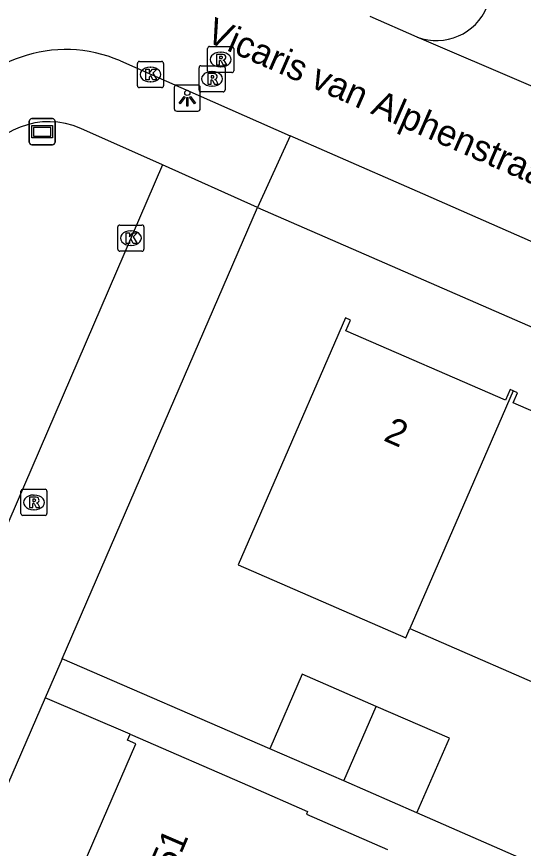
# Model space of a CAD drawing. Extents: x 162812 to 163818, y 381639 to 382470.
# Drawn here: x 163432.86 to 163452.28, y 381917.9 to 381949.74 of the extents above; entities that cross this region are included whole.
import ezdxf

# ---------------------------------------------------------------- set-up
doc = ezdxf.new("R2010")
doc.units = 0
for name, color, linetype in [('IMGEO_Kolk', 7, 'Continuous'), ('IMGEO_Lichtpunt', 7, 'Continuous'), ('IMGEO_Openbare_ruimte_label', 7, 'Continuous'), ('IMGEO_Pand', 7, 'Continuous'), ('IMGEO_Pand_nummerreeks', 7, 'Continuous'), ('IMGEO_Rijbaan_lokaal_open', 7, 'Continuous'), ('IMGEO_Rioolput', 7, 'Continuous'), ('IMGEO_Straatnaambord', 7, 'Continuous'), ('IMGEO_Voetpad_open', 7, 'Continuous')]:
    doc.layers.add(name, color=color, linetype=linetype)

msp = doc.modelspace()

# ---------------------------------------------------------------- linework, layer by layer
at = {"layer": 'IMGEO_Kolk'}
for p, q in [((163437.492, 381947.099), (163437.492, 381947.951)), ((163437.567, 381948.025), (163438.419, 381948.025)), ((163437.98, 381947.805), (163438.005, 381947.805)), ((163438.493, 381947.951), (163438.493, 381947.099)), ((163438.003, 381947.245), (163437.978, 381947.245)), ((163438.419, 381947.025), (163437.567, 381947.025)), ((163436.815, 381941.762), (163437.667, 381941.762)), ((163436.74, 381940.836), (163436.74, 381941.688)), ((163437.228, 381941.542), (163437.253, 381941.542)), ((163437.741, 381941.688), (163437.741, 381940.836)), ((163437.667, 381940.762), (163436.815, 381940.762)), ((163437.251, 381940.982), (163437.226, 381940.982))]:
    msp.add_line(p, q, dxfattribs=at)
for points in [[(163437.492, 381947.099), (163437.492, 381947.951)], [(163437.567, 381948.025), (163438.419, 381948.025)], [(163438.493, 381947.951), (163438.493, 381947.099)], [(163437.813, 381947.725), (163437.936, 381947.725), (163437.936, 381947.574), (163438.066, 381947.725), (163438.23, 381947.725), (163438.084, 381947.574), (163438.237, 381947.325), (163438.085, 381947.325), (163438, 381947.489), (163437.936, 381947.422), (163437.936, 381947.325), (163437.813, 381947.325), (163437.813, 381947.725)], [(163438.419, 381947.025), (163437.567, 381947.025)], [(163436.815, 381941.762), (163437.667, 381941.762)], [(163436.74, 381940.836), (163436.74, 381941.688)], [(163437.061, 381941.462), (163437.184, 381941.462), (163437.184, 381941.311), (163437.314, 381941.462), (163437.478, 381941.462), (163437.332, 381941.311), (163437.485, 381941.062), (163437.333, 381941.062), (163437.248, 381941.226), (163437.184, 381941.159), (163437.184, 381941.062), (163437.061, 381941.062), (163437.061, 381941.462)], [(163437.741, 381941.688), (163437.741, 381940.836)], [(163437.667, 381940.762), (163436.815, 381940.762)]]:
    msp.add_lwpolyline(points, dxfattribs=at)
for centre, start, end in [((163437.569, 381947.949), 91.552, 178.448), ((163437.569, 381947.949), 91.552, 178.448), ((163438.417, 381947.949), 1.552, 88.448), ((163438.417, 381947.949), 1.552, 88.448), ((163437.569, 381947.101), 181.552, 268.448), ((163437.569, 381947.101), 181.552, 268.448), ((163438.417, 381947.101), 271.552, 358.448), ((163438.417, 381947.101), 271.552, 358.448), ((163436.817, 381941.686), 91.552, 178.448), ((163436.817, 381941.686), 91.552, 178.448), ((163437.665, 381941.686), 1.552, 88.448), ((163437.665, 381941.686), 1.552, 88.448), ((163436.817, 381940.838), 181.552, 268.448), ((163436.817, 381940.838), 181.552, 268.448), ((163437.665, 381940.838), 271.552, 358.448), ((163437.665, 381940.838), 271.552, 358.448)]:
    msp.add_arc(centre, 0.0765, start, end, dxfattribs=at)
for centre, major_axis, ratio, start_param, end_param in [((163437.979, 381947.525), (-0.387, 0.002), 0.722429, 4.712389, 7.853982), ((163438.004, 381947.525), (-0.39, 0.002), 0.717154, 1.570796, 4.712389), ((163437.227, 381941.262), (-0.387, 0.002), 0.722429, 4.712389, 7.853982), ((163437.252, 381941.262), (-0.39, 0.002), 0.717154, 1.570796, 4.712389)]:
    msp.add_ellipse(centre, major_axis=major_axis, ratio=ratio, start_param=start_param, end_param=end_param, dxfattribs=at)
at = {"layer": 'IMGEO_Lichtpunt'}
for p, q in [((163439.807, 381947.121), (163438.999, 381947.121)), ((163439.807, 381947.121), (163438.999, 381947.121)), ((163438.905, 381947.026), (163438.905, 381946.219)), ((163438.905, 381947.026), (163438.905, 381946.219)), ((163439.901, 381946.219), (163439.901, 381947.026)), ((163439.901, 381946.219), (163439.901, 381947.026)), ((163438.999, 381946.125), (163439.807, 381946.125)), ((163438.999, 381946.125), (163439.807, 381946.125))]:
    msp.add_line(p, q, dxfattribs=at)
for points in [[(163439.279, 381946.69), (163439.318, 381946.662), (163439.13, 381946.4), (163439.092, 381946.427), (163439.279, 381946.69)], [(163439.381, 381946.642), (163439.428, 381946.642), (163439.428, 381946.32), (163439.381, 381946.32), (163439.381, 381946.642)], [(163439.491, 381946.662), (163439.529, 381946.689), (163439.716, 381946.427), (163439.677, 381946.399), (163439.491, 381946.662)]]:
    msp.add_lwpolyline(points, dxfattribs=at)
msp.add_circle((163439.404, 381946.824), 0.0994, dxfattribs=at)
for centre, start, end in [((163438.999, 381947.026), 90, 180), ((163438.999, 381947.026), 90, 180), ((163439.807, 381947.026), 0, 90), ((163439.807, 381947.026), 0, 90), ((163438.999, 381946.219), 180, 270), ((163438.999, 381946.219), 180, 270), ((163439.807, 381946.219), 270, 0), ((163439.807, 381946.219), 270, 360)]:
    msp.add_arc(centre, 0.0946, start, end, dxfattribs=at)
at = {"layer": 'IMGEO_Pand'}
for points in [[(163451.893, 381935.411), (163451.779, 381935.461), (163451.602, 381935.054), (163445.481, 381937.715), (163445.66, 381938.125), (163445.467, 381938.209), (163442.592, 381931.598), (163441.356, 381928.756), (163447.785, 381925.962), (163447.937, 381926.312)], [(163451.893, 381935.411), (163449.02, 381928.803), (163447.937, 381926.312)], [(163458.161, 381932.673), (163458.047, 381932.723), (163457.886, 381932.354), (163451.895, 381934.959), (163452.06, 381935.339), (163451.893, 381935.411)], [(163447.937, 381926.312), (163454.209, 381923.585), (163455.292, 381926.076)], [(163446.642, 381923.333), (163443.812, 381924.566), (163442.568, 381921.71)], [(163445.4, 381920.476), (163446.642, 381923.333)], [(163448.205, 381919.253), (163449.449, 381922.109), (163446.642, 381923.333)], [(163434.779, 381915.722), (163434.421, 381915.876), (163434.538, 381916.147), (163434.879, 381915.999), (163437.434, 381921.903), (163437.115, 381922.041), (163437.211, 381922.263)], [(163437.211, 381922.263), (163441.801, 381920.277), (163444.015, 381919.301), (163443.971, 381919.2), (163447.07, 381917.85)], [(163445.4, 381920.476), (163442.568, 381921.71)], [(163448.205, 381919.253), (163445.4, 381920.476)]]:
    msp.add_lwpolyline(points, dxfattribs=at)
at = {"layer": 'IMGEO_Rijbaan_lokaal_open'}
for points in [[(163448.218, 381948.961), (163446.415, 381949.75)], [(163486.667, 381932.666), (163486.608, 381932.531), (163448.218, 381948.961)], [(163436.841, 381948.045), (163443.345, 381945.184)], [(163487.284, 381925.897), (163448.434, 381942.962), (163444.86, 381944.518), (163443.345, 381945.184)]]:
    msp.add_lwpolyline(points, dxfattribs=at)
msp.add_arc((163434.745, 381943.236), 5.246, 66.4473, 151.5766, dxfattribs=at)
at = {"layer": 'IMGEO_Rioolput'}
for p, q in [((163440.183, 381947.673), (163440.183, 381948.525)), ((163440.258, 381948.599), (163441.11, 381948.599)), ((163441.184, 381948.525), (163441.184, 381947.673)), ((163440.671, 381948.379), (163440.696, 381948.379)), ((163439.853, 381946.936), (163439.853, 381947.788)), ((163439.928, 381947.862), (163440.78, 381947.862)), ((163440.694, 381947.819), (163440.669, 381947.819)), ((163440.854, 381947.788), (163440.854, 381946.936)), ((163441.11, 381947.599), (163440.258, 381947.599)), ((163440.341, 381947.642), (163440.366, 381947.642)), ((163440.78, 381946.862), (163439.928, 381946.862)), ((163440.364, 381947.082), (163440.339, 381947.082)), ((163433.025, 381930.717), (163433.025, 381931.569)), ((163433.1, 381931.643), (163433.952, 381931.643)), ((163434.026, 381931.569), (163434.026, 381930.717)), ((163433.513, 381931.423), (163433.538, 381931.423)), ((163433.952, 381930.643), (163433.1, 381930.643)), ((163433.536, 381930.863), (163433.511, 381930.863))]:
    msp.add_line(p, q, dxfattribs=at)
for points in [[(163440.183, 381947.673), (163440.183, 381948.525)], [(163440.258, 381948.599), (163441.11, 381948.599)], [(163441.184, 381948.525), (163441.184, 381947.673)], [(163440.772, 381948.297), (163440.52, 381948.299), (163440.52, 381947.899)], [(163440.52, 381947.899), (163440.644, 381947.899), (163440.644, 381948.061), (163440.655, 381948.061)], [(163440.698, 381948.218), (163440.644, 381948.218), (163440.644, 381948.137)], [(163440.644, 381948.137), (163440.696, 381948.137)], [(163439.853, 381946.936), (163439.853, 381947.788)], [(163439.928, 381947.862), (163440.78, 381947.862)], [(163440.702, 381948.032), (163440.773, 381947.899), (163440.913, 381947.899), (163440.848, 381948.025)], [(163440.854, 381947.788), (163440.854, 381946.936)], [(163440.442, 381947.56), (163440.19, 381947.562), (163440.19, 381947.162)], [(163441.11, 381947.599), (163440.258, 381947.599)], [(163440.368, 381947.481), (163440.314, 381947.481), (163440.314, 381947.4)], [(163440.19, 381947.162), (163440.314, 381947.162), (163440.314, 381947.324), (163440.325, 381947.324)], [(163440.314, 381947.4), (163440.366, 381947.4)], [(163440.372, 381947.295), (163440.443, 381947.162), (163440.583, 381947.162), (163440.518, 381947.288)], [(163440.78, 381946.862), (163439.928, 381946.862)], [(163433.025, 381930.717), (163433.025, 381931.569)], [(163433.1, 381931.643), (163433.952, 381931.643)], [(163434.026, 381931.569), (163434.026, 381930.717)], [(163433.614, 381931.341), (163433.362, 381931.343), (163433.362, 381930.943)], [(163433.54, 381931.262), (163433.486, 381931.262), (163433.486, 381931.181)], [(163433.362, 381930.943), (163433.486, 381930.943), (163433.486, 381931.105), (163433.497, 381931.105)], [(163433.486, 381931.181), (163433.538, 381931.181)], [(163433.544, 381931.076), (163433.615, 381930.943), (163433.755, 381930.943), (163433.69, 381931.069)], [(163433.952, 381930.643), (163433.1, 381930.643)]]:
    msp.add_lwpolyline(points, dxfattribs=at)
for centre, radius, start, end in [((163440.26, 381948.523), 0.0765, 91.552, 178.448), ((163440.26, 381948.523), 0.0765, 91.552, 178.448), ((163441.108, 381948.523), 0.0765, 1.552, 88.448), ((163441.108, 381948.523), 0.0765, 1.552, 88.448), ((163440.654, 381948.008), 0.0533, 26.0293, 88.6989), ((163440.68, 381948.326), 0.19, 274.7715, 282.9687), ((163440.704, 381948.122), 0.0964, 77.0061, 93.1865), ((163440.718, 381948.179), 0.0378, 276.6634, 79.6772), ((163440.771, 381948.187), 0.109, 350.3612, 89.416), ((163440.769, 381948.187), 0.112, 277.5842, 350.9817), ((163440.753, 381947.972), 0.108, 29.5134, 73.7905), ((163439.93, 381947.786), 0.0765, 91.552, 178.448), ((163439.93, 381947.786), 0.0765, 91.552, 178.448), ((163440.778, 381947.786), 0.0765, 1.552, 88.448), ((163440.778, 381947.786), 0.0765, 1.552, 88.448), ((163440.26, 381947.675), 0.0765, 181.552, 268.448), ((163440.26, 381947.675), 0.0765, 181.552, 268.448), ((163440.374, 381947.385), 0.0964, 77.0061, 93.1865), ((163440.388, 381947.442), 0.0378, 276.6634, 79.6772), ((163440.441, 381947.45), 0.109, 350.3612, 89.416), ((163440.439, 381947.45), 0.112, 277.5842, 350.9817), ((163441.108, 381947.675), 0.0765, 271.552, 358.448), ((163441.108, 381947.675), 0.0765, 271.552, 358.448), ((163440.324, 381947.271), 0.0533, 26.0293, 88.6989), ((163440.35, 381947.589), 0.19, 274.7715, 282.9687), ((163440.423, 381947.235), 0.108, 29.5134, 73.7905), ((163439.93, 381946.938), 0.0765, 181.552, 268.448), ((163439.93, 381946.938), 0.0765, 181.552, 268.448), ((163440.778, 381946.938), 0.0765, 271.552, 358.448), ((163440.778, 381946.938), 0.0765, 271.552, 358.448), ((163433.102, 381931.567), 0.0765, 91.552, 178.448), ((163433.102, 381931.567), 0.0765, 91.552, 178.448), ((163433.95, 381931.567), 0.0765, 1.552, 88.448), ((163433.95, 381931.567), 0.0765, 1.552, 88.448), ((163433.522, 381931.37), 0.19, 274.7715, 282.9687), ((163433.546, 381931.166), 0.0964, 77.0061, 93.1865), ((163433.56, 381931.223), 0.0378, 276.6634, 79.6772), ((163433.613, 381931.231), 0.109, 350.3612, 89.416), ((163433.611, 381931.231), 0.112, 277.5842, 350.9817), ((163433.496, 381931.052), 0.0533, 26.0293, 88.6989), ((163433.595, 381931.016), 0.108, 29.5134, 73.7905), ((163433.102, 381930.719), 0.0765, 181.552, 268.448), ((163433.102, 381930.719), 0.0765, 181.552, 268.448), ((163433.95, 381930.719), 0.0765, 271.552, 358.448), ((163433.95, 381930.719), 0.0765, 271.552, 358.448)]:
    msp.add_arc(centre, radius, start, end, dxfattribs=at)
for centre, major_axis, ratio, start_param, end_param in [((163440.67, 381948.099), (-0.387, 0.002), 0.722429, 4.712389, 7.853982), ((163440.695, 381948.099), (-0.39, 0.002), 0.717154, 1.570796, 4.712389), ((163440.34, 381947.362), (-0.387, 0.002), 0.722429, 4.712389, 7.853982), ((163440.365, 381947.362), (-0.39, 0.002), 0.717154, 1.570796, 4.712389), ((163433.512, 381931.143), (-0.387, 0.002), 0.722429, 4.712389, 7.853982), ((163433.537, 381931.143), (-0.39, 0.002), 0.717154, 1.570796, 4.712389)]:
    msp.add_ellipse(centre, major_axis=major_axis, ratio=ratio, start_param=start_param, end_param=end_param, dxfattribs=at)
at = {"layer": 'IMGEO_Straatnaambord'}
for p, q in [((163433.447, 381945.836), (163434.237, 381945.836)), ((163434.237, 381945.836), (163433.447, 381945.836)), ((163433.347, 381944.936), (163433.347, 381945.736)), ((163433.347, 381945.736), (163433.347, 381944.936)), ((163434.337, 381945.736), (163434.337, 381944.936)), ((163434.337, 381944.936), (163434.337, 381945.736)), ((163434.237, 381944.836), (163433.447, 381944.836)), ((163433.447, 381944.836), (163434.237, 381944.836))]:
    msp.add_line(p, q, dxfattribs=at)
for points in [[(163433.448, 381945.568), (163434.236, 381945.568), (163434.236, 381945.104), (163433.448, 381945.104), (163433.448, 381945.568)], [(163433.513, 381945.503), (163433.513, 381945.169), (163434.171, 381945.169), (163434.171, 381945.503), (163433.513, 381945.503)]]:
    msp.add_lwpolyline(points, dxfattribs=at)
for centre, start, end in [((163433.447, 381945.736), 90, 180), ((163433.447, 381945.736), 90, 180), ((163434.237, 381945.736), 0, 90), ((163434.237, 381945.736), 360, 90), ((163433.447, 381944.936), 180, 270), ((163433.447, 381944.936), 180, 270), ((163434.237, 381944.936), 270, 0), ((163434.237, 381944.936), 270, 0)]:
    msp.add_arc(centre, 0.1, start, end, dxfattribs=at)
at = {"layer": 'IMGEO_Voetpad_open'}
for points in [[(163438.452, 381944.062), (163435.326, 381945.463)], [(163443.345, 381945.184), (163442.096, 381942.431)], [(163438.452, 381944.062), (163430.782, 381926.338)], [(163442.096, 381942.431), (163438.452, 381944.062)], [(163434.604, 381925.154), (163442.096, 381942.431)], [(163442.096, 381942.431), (163446.469, 381940.527), (163484.415, 381924), (163485.599, 381923.488), (163486.278, 381922.892), (163486.823, 381922.171)], [(163434.604, 381925.154), (163433.958, 381923.664)], [(163442.568, 381921.71), (163434.604, 381925.154)], [(163433.958, 381923.664), (163403.547, 381853.528)], [(163437.211, 381922.263), (163433.958, 381923.664)], [(163454.882, 381916.337), (163448.205, 381919.253)]]:
    msp.add_lwpolyline(points, dxfattribs=at)
for centre, radius, start, end in [((163448.954, 381950.931), 2.103, 249.5174, 337.5438), ((163434.102, 381942.677), 3.043, 66.2746, 156.265)]:
    msp.add_arc(centre, radius, start, end, dxfattribs=at)

# ---------------------------------------------------------------- texts
at = {"layer": 'IMGEO_Openbare_ruimte_label'}
msp.add_text('Vicaris van Alphenstraat', height=1, rotation=336.3575, dxfattribs=at).set_placement((163440.062, 381948.822))
at = {"layer": 'IMGEO_Pand_nummerreeks'}
for s, rotation, p in [('2', 336.4629, (163446.886, 381933.526)), ('51', 66.6006, (163438.873, 381916.971))]:
    msp.add_text(s, height=1, rotation=rotation, dxfattribs=at).set_placement(p)

doc.saveas('drawing.dxf')
